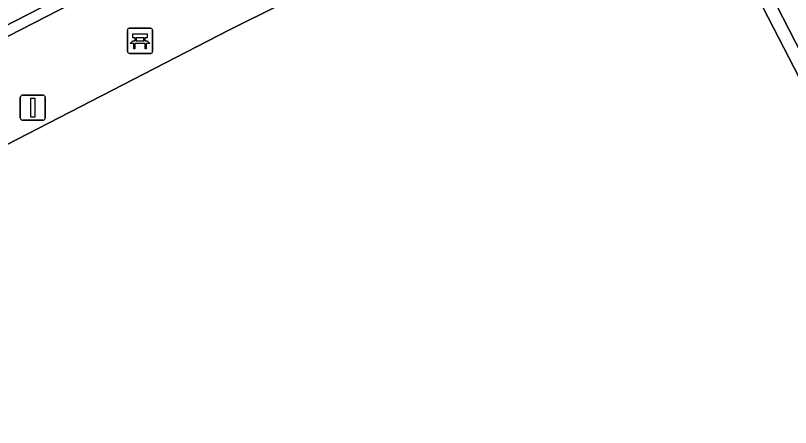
# Model space of a CAD drawing. Extents: x 158835 to 160077, y 386387 to 387778.
# Drawn here: x 159433.09 to 159463.83, y 387322.98 to 387339.35 of the extents above; entities that cross this region are included whole.
import ezdxf

# ---------------------------------------------------------------- set-up
doc = ezdxf.new("R2010")
doc.units = 0
for name, color, linetype in [('IMGEO_Bank', 7, 'Continuous'), ('IMGEO_Hek', 7, 'Continuous'), ('IMGEO_Lichtmast', 7, 'Continuous'), ('IMGEO_Rijbaan_lokaal_open', 7, 'Continuous'), ('IMGEO_Terreindeel_open', 7, 'Continuous'), ('IMGEO_Voetpad_open', 7, 'Continuous')]:
    doc.layers.add(name, color=color, linetype=linetype)

msp = doc.modelspace()

# ---------------------------------------------------------------- linework, layer by layer
at = {"layer": 'IMGEO_Bank'}
for p, q in [((159437.529, 387337.914), (159437.529, 387338.755)), ((159437.529, 387338.755), (159437.529, 387337.914)), ((159437.604, 387338.839), (159438.445, 387338.839)), ((159438.445, 387338.839), (159437.604, 387338.839)), ((159438.529, 387338.764), (159438.529, 387337.923)), ((159438.529, 387337.923), (159438.529, 387338.764)), ((159438.226, 387338.237), (159437.833, 387338.237)), ((159437.838, 387338.345), (159437.838, 387338.451)), ((159437.882, 387338.451), (159437.882, 387338.345)), ((159438.17, 387338.457), (159437.888, 387338.457)), ((159437.888, 387338.339), (159438.17, 387338.339)), ((159438.176, 387338.345), (159438.176, 387338.451)), ((159438.22, 387338.451), (159438.22, 387338.345)), ((159438.454, 387337.839), (159437.613, 387337.839)), ((159437.613, 387337.839), (159438.454, 387337.839))]:
    msp.add_line(p, q, dxfattribs=at)
for points in [[(159437.832, 387338.457), (159437.746, 387338.457), (159437.746, 387338.618), (159438.309, 387338.618), (159438.309, 387338.457), (159438.226, 387338.457)], [(159437.776, 387338.237), (159437.634, 387338.237), (159437.746, 387338.339), (159437.832, 387338.339)], [(159437.826, 387338.23), (159437.826, 387338.023), (159437.783, 387338.023), (159437.783, 387338.23)], [(159438.226, 387338.339), (159438.309, 387338.339), (159438.421, 387338.237), (159438.282, 387338.237)], [(159438.276, 387338.23), (159438.276, 387338.023), (159438.232, 387338.023), (159438.232, 387338.23)]]:
    msp.add_lwpolyline(points, dxfattribs=at)
for centre, radius, start, end in [((159437.607, 387338.761), 0.0779, 92.4484, 184.2845), ((159437.607, 387338.761), 0.0779, 92.4484, 184.2845), ((159438.451, 387338.761), 0.0779, 2.4484, 94.2845), ((159438.451, 387338.761), 0.0779, 2.4484, 94.2845), ((159437.776, 387338.23), 0.00671, 2.8957, 87.1043), ((159437.833, 387338.23), 0.00671, 92.8957, 177.1043), ((159437.831, 387338.45), 0.00671, 2.8957, 87.1043), ((159437.831, 387338.346), 0.00671, 272.8957, 357.1043), ((159437.888, 387338.45), 0.00671, 92.8957, 177.1043), ((159437.888, 387338.346), 0.00671, 182.8957, 267.1043), ((159438.17, 387338.45), 0.00671, 2.8957, 87.1043), ((159438.17, 387338.346), 0.00671, 272.8957, 357.1043), ((159438.227, 387338.45), 0.00671, 92.8957, 177.1043), ((159438.227, 387338.346), 0.00671, 182.8957, 267.1043), ((159438.225, 387338.23), 0.00671, 2.8957, 87.1043), ((159438.282, 387338.23), 0.00671, 92.8957, 177.1043), ((159438.451, 387337.917), 0.0779, 272.4484, 4.2845), ((159438.451, 387337.917), 0.0779, 272.4484, 4.2845), ((159437.607, 387337.917), 0.0779, 182.4484, 274.2845), ((159437.607, 387337.917), 0.0779, 182.4484, 274.2845)]:
    msp.add_arc(centre, radius, start, end, dxfattribs=at)
at = {"layer": 'IMGEO_Hek'}
for points in [[(159481.807, 387302.728), (159458.657, 387347.608)], [(159448.962, 387285.874), (159425.973, 387330.728), (159441.556, 387338.759)]]:
    msp.add_lwpolyline(points, dxfattribs=at)
at = {"layer": 'IMGEO_Lichtmast'}
for p, q in [((159433.282, 387335.287), (159433.282, 387336.087)), ((159433.282, 387336.087), (159433.282, 387335.287)), ((159433.382, 387336.187), (159434.172, 387336.187)), ((159434.172, 387336.187), (159433.382, 387336.187)), ((159434.272, 387336.087), (159434.272, 387335.287)), ((159434.272, 387335.287), (159434.272, 387336.087)), ((159434.172, 387335.187), (159433.382, 387335.187)), ((159433.382, 387335.187), (159434.172, 387335.187))]:
    msp.add_line(p, q, dxfattribs=at)
msp.add_lwpolyline([(159433.702, 387336.062), (159433.852, 387336.062), (159433.852, 387335.312), (159433.702, 387335.312), (159433.702, 387336.062)], dxfattribs=at)
for centre, start, end in [((159433.382, 387336.087), 90, 180), ((159433.382, 387336.087), 90, 180), ((159434.172, 387336.087), 0, 90), ((159434.172, 387336.087), 360, 90), ((159433.382, 387335.287), 180, 270), ((159433.382, 387335.287), 180, 270), ((159434.172, 387335.287), 270, 0), ((159434.172, 387335.287), 270, 0)]:
    msp.add_arc(centre, 0.1, start, end, dxfattribs=at)
at = {"layer": 'IMGEO_Rijbaan_lokaal_open'}
for points in [[(159434.583, 387383.399), (159452.218, 387348.975), (159457.231, 387351.553), (159499.538, 387269.066), (159501.719, 387270.147), (159504.621, 387271.564), (159505.066, 387271.781), (159499.65, 387282.24), (159496.416, 387280.574), (159490.543, 387292.028), (159473.762, 387324.755), (159465.776, 387340.338), (159465.044, 387341.751), (159456.956, 387357.487), (159487.627, 387373.23)], [(159417.244, 387367.584), (159413.669, 387365.738), (159410.437, 387364.06), (159411.382, 387362.246), (159412.344, 387362.745), (159418.196, 387365.785), (159418.325, 387365.518), (159418.205, 387365.455), (159420.41, 387361.212), (159427.601, 387347.307), (159429.503, 387343.67), (159431.391, 387340.018), (159432.073, 387338.616), (159451.769, 387348.744), (159450.929, 387350.385), (159434.473, 387341.962), (159426.481, 387357.531), (159425.452, 387359.525), (159417.627, 387374.79)]]:
    msp.add_lwpolyline(points, dxfattribs=at)
msp.add_lwpolyline([(159451.769, 387348.744), (159432.073, 387338.616), (159421.676, 387333.304), (159422.162, 387332.358), (159463.774, 387251.258), (159464.173, 387251.43), (159422.25, 387333.111), (159456.946, 387350.947), (159458.657, 387347.608), (159481.807, 387302.728), (159482.711, 387300.982), (159498.538, 387270.391), (159499.29, 387268.939), (159499.538, 387269.066), (159457.231, 387351.553), (159452.218, 387348.975)], close=True, dxfattribs=at)
at = {"layer": 'IMGEO_Terreindeel_open'}
msp.add_lwpolyline([(159458.657, 387347.608), (159443.61, 387339.777), (159441.556, 387338.759), (159425.973, 387330.728), (159448.962, 387285.874), (159481.807, 387302.728)], close=True, dxfattribs=at)
at = {"layer": 'IMGEO_Voetpad_open'}
msp.add_lwpolyline([(159443.61, 387339.777), (159458.657, 387347.608), (159456.946, 387350.947), (159422.25, 387333.111), (159464.173, 387251.43), (159463.774, 387251.258), (159463.922, 387250.956), (159462.362, 387250.137), (159462.423, 387250.008), (159464.938, 387251.302), (159466.346, 387252.026), (159465.591, 387253.495), (159449.864, 387284.117), (159448.962, 387285.874), (159425.973, 387330.728), (159441.556, 387338.759)], close=True, dxfattribs=at)

doc.saveas('drawing.dxf')
